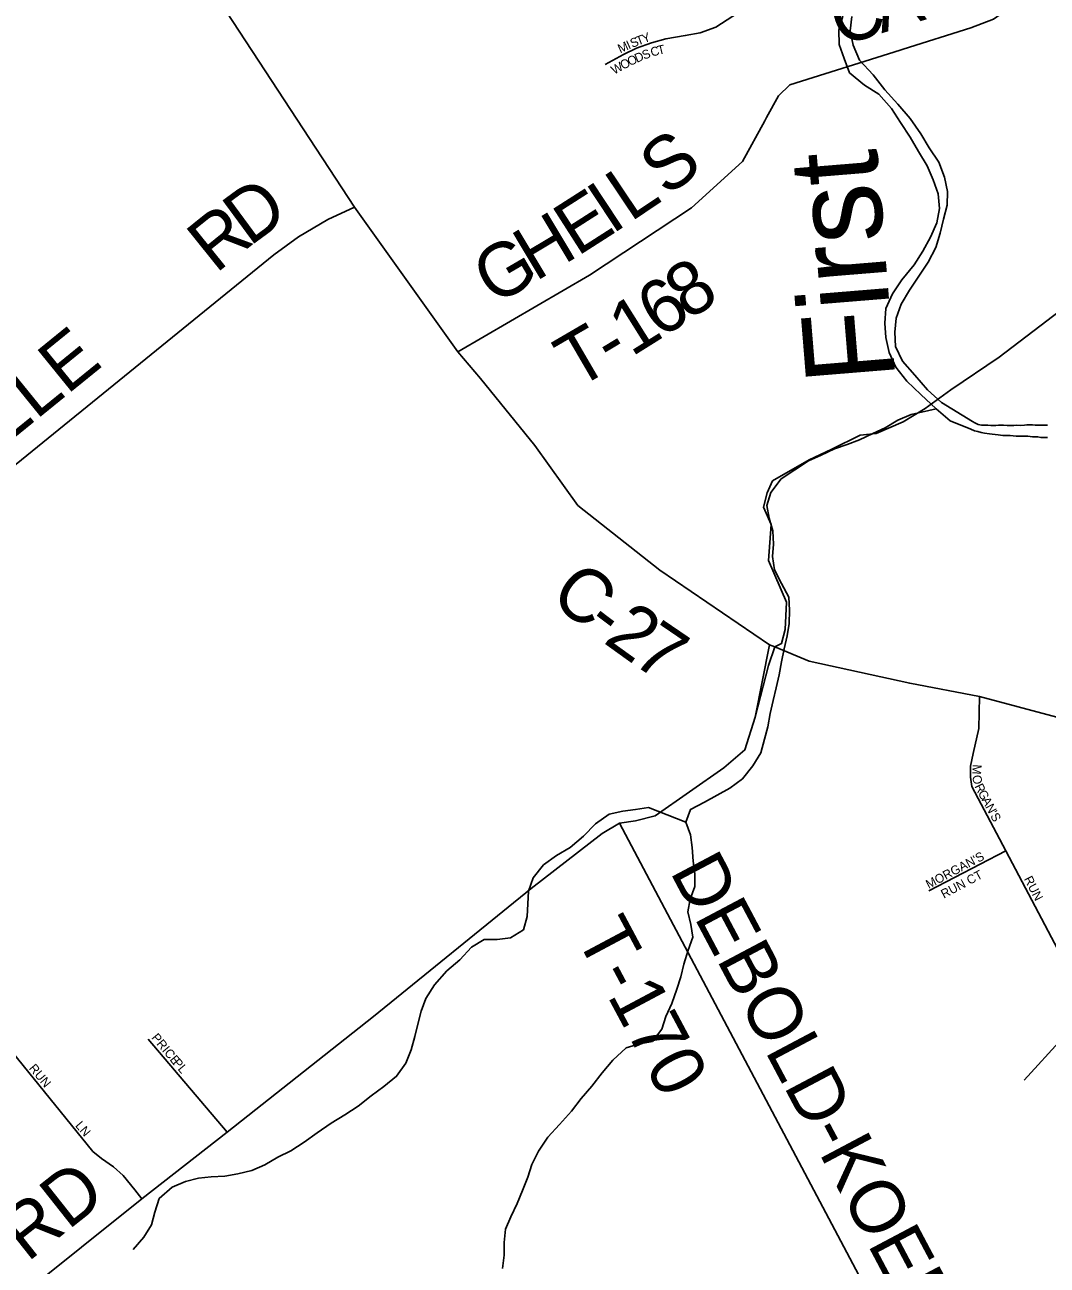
# Model space of a CAD drawing. Extents: x 0 to 1064, y 0 to 440.
# Drawn here: x 294.9 to 312.26, y 90.56 to 111.62 of the extents above; entities that cross this region are included whole.
import ezdxf

# ---------------------------------------------------------------- set-up
doc = ezdxf.new("R2010")
doc.units = 0
for name, color, linetype in [('GM_X_County_Road', 7, 'Continuous'), ('GM_X_County_Road_Text', 7, 'Continuous'), ('GM_X_Minor_River', 7, 'Continuous'), ('GM_X_Minor_River_Text', 7, 'Continuous'), ('GM_X_Township', 7, 'Continuous'), ('GM_X_Township_Road', 7, 'Continuous'), ('GM_X_Township_Road_Text', 7, 'Continuous'), ('GM_X_Township_Subdivision', 7, 'Continuous'), ('GM_X_Township_Subdivision_Text', 7, 'Continuous')]:
    doc.layers.add(name, color=color, linetype=linetype)

msp = doc.modelspace()

# ---------------------------------------------------------------- linework, layer by layer
at = {"layer": 'GM_X_County_Road'}
for points in [[(297.027, 113.834), (300.5, 108.523), (302.255, 106.071), (302.642, 105.615), (303.561, 104.48), (304.289, 103.462), (305.684, 102.361), (307.543, 101.096)], [(284.673, 96.827), (285.14, 96.784), (285.602, 96.799), (285.848, 96.931), (299.131, 107.719), (299.549, 108.023), (300.05, 108.314), (300.5, 108.523)], [(283.57, 81.551), (286.141, 83.106), (293.813, 89.226), (296.889, 91.689), (298.339, 92.823), (300.823, 94.788), (303.502, 96.96), (304.706, 97.891), (305.001, 98.068), (305.269, 98.105), (305.605, 98.19), (306.769, 99.008), (307.128, 99.312), (307.302, 99.867), (307.543, 101.096)], [(307.543, 101.096), (307.634, 101.059), (308.22, 100.82), (309.926, 100.443), (311.109, 100.219), (313.734, 99.516), (314.596, 99.424), (315.102, 99.475), (315.734, 99.624), (316.062, 99.803), (316.683, 99.993), (316.936, 100.045), (317.882, 98.788), (319.364, 97.009), (319.616, 96.75), (319.984, 96.574), (321.954, 96.014), (323.384, 95.591), (323.769, 95.318), (324.747, 93.833)]]:
    msp.add_lwpolyline(points, dxfattribs=at)
at = {"layer": 'GM_X_Minor_River'}
for points in [[(308.793, 111.769), (308.723, 111.533), (308.731, 111.29), (308.812, 111.051), (308.905, 110.807), (309.157, 110.596), (309.404, 110.447), (309.619, 110.2), (309.767, 109.961), (309.933, 109.715), (310.075, 109.47), (310.223, 109.23), (310.322, 108.992), (310.409, 108.753), (310.43, 108.504), (310.389, 108.262), (310.276, 108.014), (310.15, 107.779), (310, 107.545), (309.79, 107.293), (309.634, 107.052), (309.52, 106.805), (309.504, 106.556), (309.518, 106.313), (309.575, 106.057), (309.692, 105.812), (309.877, 105.572), (310.116, 105.343), (310.374, 105.102), (310.613, 104.898), (310.965, 104.756)], [(310.992, 104.889), (310.467, 105.21), (310.227, 105.427), (310.012, 105.673), (309.803, 105.913), (309.686, 106.158), (309.672, 106.402), (309.694, 106.644), (309.783, 106.88), (309.92, 107.115), (310.082, 107.355), (310.238, 107.59), (310.37, 107.843), (310.441, 108.085), (310.5, 108.321), (310.564, 108.557), (310.568, 108.793), (310.517, 109.037), (310.418, 109.288), (310.258, 109.534), (310.116, 109.773), (309.932, 110.031), (309.723, 110.277), (309.502, 110.518), (309.306, 110.77), (309.073, 111.023), (308.968, 111.274), (308.917, 111.518), (308.945, 111.76)], [(303.014, 90.509), (303.042, 90.733), (303.04, 90.946), (303.062, 91.176), (303.156, 91.387), (303.264, 91.611), (303.352, 91.834), (303.441, 92.057), (303.512, 92.275), (303.625, 92.498), (303.781, 92.739), (303.979, 92.954), (304.183, 93.176), (304.351, 93.392), (304.531, 93.602), (304.705, 93.83), (304.884, 94.046), (305.113, 94.255), (305.339, 94.324), (305.558, 94.363), (305.72, 94.573), (305.784, 94.785), (305.885, 95.008), (305.974, 95.25), (306.039, 95.461), (306.091, 95.673), (306.162, 95.909), (306.244, 96.132), (306.211, 96.346), (306.16, 96.565), (306.2, 96.777), (306.277, 96.995), (306.28, 97.207), (306.247, 97.421), (306.233, 97.652), (306.206, 97.871), (306.124, 98.085), (306.207, 98.302), (306.44, 98.426), (306.655, 98.544), (306.87, 98.662), (307.085, 98.823), (307.265, 99.039), (307.396, 99.262), (307.461, 99.492), (307.519, 99.703), (307.559, 99.927), (307.605, 100.152), (307.657, 100.363), (307.71, 100.587), (307.75, 100.806), (307.796, 101.03), (307.848, 101.247), (307.882, 101.46), (307.886, 101.684), (307.871, 101.903), (307.747, 102.136), (307.63, 102.369), (307.597, 102.594), (307.612, 102.807), (307.604, 103.032), (307.541, 103.245), (307.502, 103.459), (307.566, 103.683), (307.746, 103.911), (307.974, 104.065), (308.207, 104.219), (308.421, 104.313), (308.648, 104.425), (308.862, 104.494), (309.076, 104.576), (309.297, 104.682), (309.511, 104.782), (309.726, 104.912), (309.953, 105.006), (310.374, 105.102)], [(312.263, 104.822), (312.214, 104.823), (312.166, 104.824), (312.117, 104.826), (312.056, 104.827), (312.013, 104.828), (311.965, 104.829), (311.916, 104.83), (311.873, 104.825), (311.8, 104.821), (311.745, 104.822), (311.691, 104.818), (311.636, 104.819), (311.581, 104.82), (311.52, 104.822), (311.478, 104.823), (311.435, 104.824), (311.386, 104.819), (311.344, 104.82), (311.301, 104.821), (311.252, 104.822), (311.204, 104.823), (311.143, 104.825), (311.088, 104.838), (311.034, 104.864), (310.992, 104.889)], [(310.965, 104.756), (311.025, 104.73), (311.085, 104.717), (311.14, 104.703), (311.194, 104.69), (311.279, 104.676), (311.328, 104.674), (311.376, 104.667), (311.425, 104.66), (311.504, 104.652), (311.583, 104.65), (311.632, 104.649), (311.68, 104.642), (311.735, 104.64), (311.796, 104.639), (311.863, 104.637), (311.93, 104.636), (312.009, 104.628), (312.057, 104.626), (312.1, 104.625), (312.154, 104.618), (312.203, 104.617), (312.264, 104.615)], [(306.124, 98.085), (305.49, 98.332), (305.271, 98.299), (305.058, 98.272), (304.826, 98.221), (304.592, 98.055), (304.388, 97.845), (304.16, 97.654), (303.927, 97.518), (303.711, 97.358), (303.531, 97.142), (303.455, 96.912), (303.445, 96.7), (303.429, 96.481), (303.371, 96.257), (303.15, 96.121), (302.924, 96.094), (302.699, 96.092), (302.484, 95.961), (302.286, 95.746), (302.07, 95.561), (301.86, 95.321), (301.71, 95.093), (301.634, 94.875), (301.575, 94.657), (301.523, 94.446), (301.465, 94.222), (301.37, 93.992), (301.214, 93.77), (300.998, 93.597), (300.783, 93.437), (300.561, 93.264), (300.334, 93.116), (300.107, 92.973), (299.867, 92.813), (299.645, 92.653), (299.418, 92.504), (299.197, 92.398), (298.976, 92.268), (298.756, 92.169), (298.518, 92.112), (298.298, 92.073), (298.067, 92.064), (297.854, 92.043), (297.634, 91.986), (297.408, 91.886), (297.186, 91.695), (297.109, 91.466), (297.057, 91.248), (296.925, 91.037), (296.746, 90.827)]]:
    msp.add_lwpolyline(points, dxfattribs=at)
at = {"layer": 'GM_X_Township'}
for points in [[(293.813, 89.226), (296.889, 91.689), (298.339, 92.823), (300.823, 94.788), (303.502, 96.96), (304.706, 97.891), (305.001, 98.068), (305.269, 98.105), (305.605, 98.19), (306.769, 99.008), (307.128, 99.312), (307.302, 99.867), (307.526, 100.743), (307.634, 101.059), (307.748, 101.116), (307.813, 101.357), (307.834, 101.818), (307.529, 102.526), (307.576, 103.141), (307.445, 103.43), (307.506, 103.676), (307.596, 103.877), (308.221, 104.234), (308.606, 104.42), (309.087, 104.653), (309.355, 104.681), (309.815, 104.88), (310.186, 105.107), (310.626, 105.423), (311.446, 105.98), (324.036, 115.585)], [(324.036, 115.585), (311.446, 105.98), (310.626, 105.423), (310.186, 105.107), (309.815, 104.88), (309.355, 104.681), (309.087, 104.653), (308.606, 104.42), (308.221, 104.234), (307.596, 103.877), (307.506, 103.676), (307.445, 103.43), (307.576, 103.141), (307.529, 102.526), (307.834, 101.818), (307.813, 101.357), (307.748, 101.116), (307.634, 101.059), (307.526, 100.743), (307.302, 99.867), (307.128, 99.312), (306.769, 99.008), (305.605, 98.19), (305.269, 98.105), (305.001, 98.068), (304.706, 97.891), (303.502, 96.96), (300.823, 94.788), (298.339, 92.823), (296.889, 91.689), (293.813, 89.226)]]:
    msp.add_lwpolyline(points, dxfattribs=at)
at = {"layer": 'GM_X_Township_Road'}
for points in [[(309.815, 111.207), (310.966, 111.571), (311.349, 111.719), (311.965, 112.153), (313.865, 113.771), (314.413, 114.188), (315.158, 115.13), (316.062, 116.502), (316.335, 116.88), (317.463, 117.75), (318.096, 118.31)], [(307.497, 110.046), (307.7, 110.415), (307.891, 110.6), (309.763, 111.191), (309.815, 111.207)], [(302.255, 106.071), (304.492, 107.37), (306.224, 108.517), (307.09, 109.303), (307.468, 109.993), (307.497, 110.046)], [(305.001, 98.068), (310.536, 87.614), (312.041, 84.846)]]:
    msp.add_lwpolyline(points, dxfattribs=at)
at = {"layer": 'GM_X_Township_Subdivision'}
for points in [[(304.757, 110.946), (305.066, 111.118), (305.287, 111.228), (305.541, 111.317), (305.785, 111.383), (306.116, 111.438), (306.371, 111.488), (306.636, 111.582), (307.194, 111.944), (307.465, 112.113), (307.664, 112.267), (307.819, 112.411), (307.951, 112.643), (307.996, 112.787), (308.117, 113.644), (308.15, 113.942)], [(311.869, 93.707), (312.521, 94.418), (312.592, 94.785), (312.604, 95.436), (312.497, 95.815), (311.557, 97.598), (310.981, 98.693), (310.957, 98.847), (310.957, 99.036), (311.005, 99.249), (311.1, 99.676), (311.109, 100.219)], [(310.253, 96.917), (311.557, 97.598)], [(296.889, 91.689), (296.769, 91.845), (296.576, 92.086), (296.407, 92.231), (296.203, 92.375), (296.058, 92.496), (294.048, 94.965)], [(296.997, 94.399), (298.339, 92.823)]]:
    msp.add_lwpolyline(points, dxfattribs=at)

# ---------------------------------------------------------------- texts
at = {"layer": 'GM_X_County_Road_Text'}
for s, height, rotation, p in [('D', 0.909, 36.3482, (298.718, 107.849)), ('R', 0.909, 38.8006, (298.145, 107.388)), ('FOSTERS-MAINEVILLE', 0.90909, 39.0783, (285.917, 97.454)), ('C', 0.909, 321.6218, (303.786, 101.861)), ('2', 0.909, 324.2353, (304.705, 101.145)), ('-', 0.909, 322.8396, (304.388, 101.384)), ('7', 0.909, 325.7459, (305.18, 100.802)), ('RD', 0.9091, 38.3509, (294.947, 90.604))]:
    msp.add_text(s, height=height, rotation=rotation, dxfattribs=at).set_placement(p)
at = {"layer": 'GM_X_Minor_River_Text'}
msp.add_text('First', height=1.5153, rotation=94.6723, dxfattribs=at).set_placement((309.686, 105.606))
at = {"layer": 'GM_X_Township_Road_Text'}
for s, height, rotation, p in [('A', 0.909, 17.3586, (309.448, 111.476)), ('C', 0.909, 17.3475, (308.735, 111.253)), ('S', 0.909, 38.3301, (305.811, 108.689)), ('L', 0.909, 33.8615, (305.184, 108.265)), ('I', 0.909, 33.4753, (304.867, 108.055)), ('E', 0.909, 32.5812, (304.281, 107.681)), ('H', 0.909, 30.9121, (303.57, 107.255)), ('G', 0.909, 30.2591, (302.869, 106.846)), ('8', 0.909, 33.393, (306.165, 106.592)), ('6', 0.909, 33.0544, (305.691, 106.283)), ('1', 0.909, 32.0905, (305.202, 105.977)), ('T', 0.909, 30.2185, (304.267, 105.425)), ('-', 0.909, 31.1379, (304.869, 105.775)), ('DEBOLD-KOEBEL', 0.90909, 297.9316, (305.846, 97.251)), ('T-170', 0.9091, 298.0726, (304.244, 96.154))]:
    msp.add_text(s, height=height, rotation=rotation, dxfattribs=at).set_placement(p)
at = {"layer": 'GM_X_Township_Subdivision_Text'}
for s, height, rotation, p in [('S', 0.152, 22.603, (305.217, 111.228)), ('T', 0.152, 20.5784, (305.314, 111.269)), ('Y', 0.152, 21.0944, (305.415, 111.307)), ('M', 0.152, 24.1696, (305.011, 111.136)), ('I', 0.152, 24.14, (305.157, 111.201)), ('S', 0.152, 20.7511, (305.415, 111.028)), ('C', 0.152, 16.1155, (305.549, 111.078)), ('T', 0.152, 13.3406, (305.663, 111.111)), ('W', 0.152, 28.746, (304.908, 110.773)), ('O', 0.152, 27.9143, (305.059, 110.856)), ('O', 0.152, 25.7734, (305.176, 110.918)), ('D', 0.152, 23.3966, (305.294, 110.975)), ('M', 0.152, 266.2089, (310.996, 99.069)), ('O', 0.152, 278.7317, (310.987, 98.874)), ('R', 0.152, 296.1781, (311.022, 98.694)), ('G', 0.152, 298.4198, (311.078, 98.58)), ('A', 0.152, 298.4198, (311.142, 98.463)), ('N', 0.152, 298.4352, (311.205, 98.346)), ('S', 0.152, 298.4469, (311.288, 98.193)), ("'", 0.152, 298.4689, (311.269, 98.229)), ("MORGAN'S", 0.1515, 27.9801, (310.249, 96.949)), ('RUN CT', 0.1515, 28.0717, (310.505, 96.785)), ('RUN', 0.1515, 297.2182, (311.861, 97.123)), ('PRICE', 0.1515, 309.8049, (297.045, 94.422)), ('RUN', 0.1515, 309.8041, (294.965, 93.902)), ('PL', 0.1515, 309.7984, (297.405, 93.995)), ('LN', 0.1515, 310.6039, (295.751, 92.929))]:
    msp.add_text(s, height=height, rotation=rotation, dxfattribs=at).set_placement(p)

doc.saveas('drawing.dxf')
